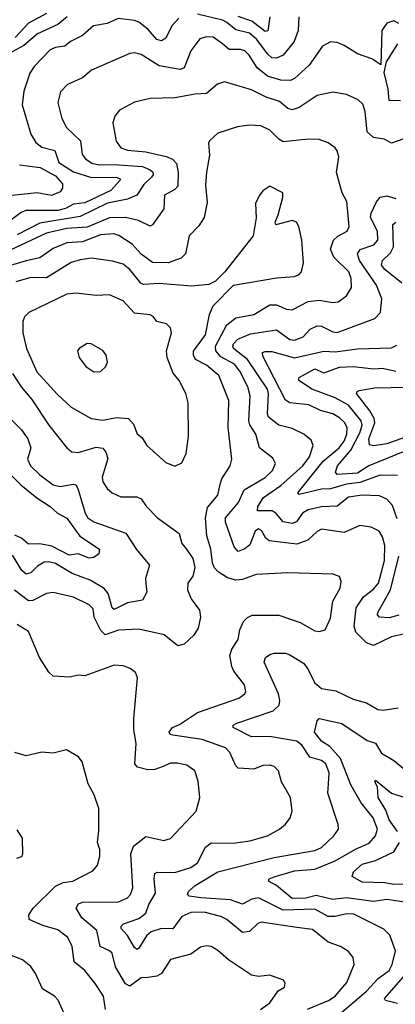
# Model space of a CAD drawing. Extents: x 1308313 to 1441400, y 959662 to 1036319.
# Tile 539 of 656: x 1408316 to 1409982, y 987999 to 992362. Entities that reach past the tile are written whole.
import ezdxf

# ---------------------------------------------------------------- set-up
doc = ezdxf.new("R2010")
doc.units = 0

msp = doc.modelspace()

# ---------------------------------------------------------------- linework, layer by layer
at = {"layer": '0CON10XD'}
for points in [[(1408435, 992389.8), (1408355, 992346.2), (1408296.5, 992283.5)], [(1409554.7, 992375), (1409551.9, 992315), (1409533.1, 992265), (1409484.6, 992205), (1409455, 992191.4), (1409435, 992193.1), (1409415, 992211.2), (1409368.4, 992275), (1409335, 992302.3), (1409275, 992316.7), (1409235, 992350.4), (1409215, 992359.7), (1409105, 992386.8)], [(1408527.3, 992375), (1408485, 992341.2), (1408395, 992299.6), (1408335, 992248.3), (1408237.5, 992195)], [(1409021.5, 992368.5), (1408990.4, 992335), (1408965, 992280.9), (1408945, 992268.1), (1408925, 992275.2), (1408885, 992320.2), (1408845, 992350.9), (1408825, 992358.4), (1408752.4, 992367.6), (1408704, 992346), (1408643.8, 992335), (1408595, 992292.9), (1408540.8, 992265), (1408515.8, 992245), (1408475, 992239.6), (1408451.5, 992228.5), (1408380, 992155), (1408360.9, 992125), (1408334.6, 992045), (1408327.5, 991985), (1408366.2, 991855), (1408388.1, 991818.1), (1408415, 991797.5), (1408472.6, 991782.6), (1408490.1, 991730.1), (1408555, 991687.7), (1408635, 991663.6), (1408746.2, 991665), (1408763.5, 991655), (1408760.8, 991649.2), (1408720.4, 991605), (1408605, 991550.7), (1408555, 991545.2), (1408519.3, 991525), (1408485, 991516.6), (1408342.9, 991517.1), (1408322, 991508), (1408265, 991464.2)], [(1409997.5, 992345), (1409975, 992356.7), (1409945, 992347.1), (1409922.5, 992315), (1409917.5, 992162.5), (1409878.1, 992188.1), (1409815, 992210.9), (1409755, 992248.5), (1409725, 992260.9), (1409695, 992264.5), (1409658.9, 992245), (1409599.7, 992160.3), (1409535, 992100.9), (1409516.9, 992093.1), (1409475, 992094.7), (1409415, 992112.3), (1409368.8, 992148.8), (1409334.1, 992205), (1409315, 992224.7), (1409295, 992230.8), (1409245, 992230), (1409215.3, 992255), (1409175, 992285.3), (1409145, 992286.8), (1409115, 992276.9), (1409075.3, 992224.7), (1409045, 992149.2), (1409028.6, 992141.4), (1408935, 992158.2), (1408855, 992207.9), (1408825, 992215.5), (1408805, 992212.2), (1408635, 992138.5), (1408595.3, 992104.7), (1408528, 992075), (1408497.4, 992042.6), (1408485.4, 991995), (1408503.3, 991925), (1408524.5, 991885), (1408586, 991825), (1408593.3, 991765), (1408607.9, 991745), (1408636.7, 991726.7), (1408668.6, 991718.6), (1408735, 991720.3), (1408861.2, 991711.2), (1408895, 991697.6), (1408906.4, 991686.4), (1408907.8, 991675), (1408901.2, 991665), (1408867.5, 991632.5), (1408835.6, 991584.4)], [(1409425.4, 992375), (1409417.2, 992312.8), (1409405, 992310.3), (1409345.8, 992355.8), (1409285, 992376.4)], [(1410005, 992002.5), (1409954.6, 992004.6), (1409950.6, 992055), (1409932.2, 992127.8), (1409943.8, 992175), (1409992.7, 992255)], [(1410075, 991853.1), (1409965, 991814.5), (1409932.4, 991832.4), (1409885, 991840.8), (1409856.9, 991865), (1409848.9, 991955), (1409837.9, 991987.9), (1409817.8, 992007.8), (1409765, 992030.5), (1409705, 992040.5), (1409635, 992026.1), (1409555, 991972.9), (1409525, 991962.1), (1409505, 991969.2), (1409469.2, 991999.2), (1409408.8, 992018.8), (1409345, 992052), (1409225, 992086.8), (1409193.7, 992076.3), (1409145, 992034.7), (1409095, 992032.5), (1409005, 992015.3), (1408895, 992013.5), (1408825, 991996.9), (1408759.4, 991960.6), (1408738.6, 991935), (1408730, 991905), (1408743.8, 991823.8), (1408764.8, 991794.8), (1408795, 991784), (1408875, 991776.8), (1408966.2, 991756.1), (1408993.8, 991743.8), (1409011.2, 991725), (1409019.2, 991685), (1409017.3, 991625), (1409005, 991610), (1408958.6, 991585), (1408955, 991523.8), (1408905, 991453.8), (1408895, 991447.1), (1408842.7, 991472.7), (1408785.2, 991485.2), (1408715, 991484.1), (1408615, 991443), (1408525, 991437), (1408435, 991416), (1408277.2, 991342.8)], [(1410045, 989645.3), (1409965, 989626.9), (1409885, 989588.9), (1409855, 989600), (1409807.5, 989647.5), (1409799.3, 989675), (1409808.3, 989755), (1409841.4, 989805), (1409885, 989838.2), (1409908.1, 989865), (1409934.8, 989965), (1409935, 990032.5), (1409925, 990070.8), (1409910, 990095), (1409875, 990113.6), (1409825, 990120), (1409755, 990090), (1409655, 990104.5), (1409635, 990094.5), (1409594, 990056), (1409545, 990037.5), (1409422.5, 990052.5), (1409407.3, 990065), (1409388.9, 990098.9), (1409375, 990106.2), (1409360.5, 990095), (1409336.2, 990035), (1409315, 990016.9), (1409285, 990005.5), (1409266.7, 990026.7), (1409228.9, 990135), (1409229.2, 990155), (1409287, 990223), (1409311.2, 990278.8), (1409405, 990333.8), (1409437.5, 990365), (1409450.9, 990395), (1409438.8, 990418.8), (1409379.7, 990465), (1409362.9, 990525), (1409337.1, 990567.1), (1409333, 990585), (1409338.8, 990695), (1409327.4, 990735), (1409291.9, 990805), (1409269.2, 990835), (1409208.2, 990868.2), (1409186, 990895), (1409184.8, 990915), (1409235, 991010.4), (1409275, 991040.7), (1409355, 991055.3), (1409425, 991097.9), (1409455, 991097.9), (1409499.6, 991079.6), (1409525, 991076.2), (1409595, 991113.5), (1409645, 991119.7), (1409705, 991108.7), (1409728.3, 991111.7), (1409765, 991138.5), (1409788.2, 991175), (1409786.2, 991215), (1409775.7, 991245), (1409709.2, 991309.2), (1409695.3, 991345), (1409708, 991385), (1409727.1, 991402.9), (1409768.6, 991425), (1409777.1, 991445), (1409766.5, 991556.5), (1409745.8, 991595), (1409720.6, 991685), (1409731.8, 991755), (1409725, 991781.2), (1409715, 991794.3), (1409685, 991816.7), (1409645, 991831.8), (1409595, 991832.3), (1409485, 991820.4), (1409465, 991832.3), (1409425, 991872.9), (1409385, 991892.1), (1409335, 991895.5), (1409282, 991888), (1409195, 991859.2), (1409158, 991825), (1409154, 991815), (1409158.3, 991761.7), (1409144.1, 991685.9), (1409140.9, 991629.1), (1409148, 991552), (1409134.4, 991485), (1409111.1, 991448.9), (1409068.1, 991405), (1409051.1, 991325), (1409032, 991305), (1408975, 991285.3), (1408905, 991286.2), (1408855, 991322.7), (1408815, 991367.2), (1408755.9, 991405.9), (1408733.3, 991413.3), (1408675, 991408.9), (1408595, 991377.5), (1408525, 991372.8), (1408465, 991348.1), (1408405, 991306.4), (1408345, 991294.3), (1408183.6, 991246.4)], [(1408315, 991719.6), (1408406.9, 991706.9), (1408475, 991670), (1408505.4, 991635), (1408505.5, 991615), (1408495, 991598.9), (1408457, 991583), (1408394.3, 991594.3), (1408225, 991577.2)], [(1409593, 987977), (1409685.6, 988015), (1409716, 988035), (1409767.1, 988095), (1409799.4, 988175), (1409795, 988206.7), (1409775, 988232.5), (1409738.8, 988255), (1409685, 988273.8), (1409615, 988330.6), (1409545, 988339.5), (1409387.1, 988362.9), (1409373, 988357), (1409335, 988321.8), (1409305, 988316.7), (1409235, 988374.7), (1409208.5, 988388.5), (1409135, 988407), (1409075, 988405.8), (1409035, 988388.3), (1408995, 988333.5), (1408945, 988334.8), (1408900, 988320), (1408878.1, 988301.9), (1408845, 988247.1), (1408835, 988241.9), (1408825, 988250), (1408793.7, 988303.7), (1408765.6, 988335), (1408765.6, 988345), (1408777.1, 988355), (1408845, 988378.4), (1408875, 988403), (1408888.9, 988441.1), (1408918.7, 988491.3), (1408911.9, 988555), (1408915, 988578), (1408925.5, 988584.5), (1409005, 988582.5), (1409075.2, 988604.8), (1409105, 988626.2), (1409140.4, 988695), (1409165, 988714.6), (1409262.5, 988712.5), (1409337.2, 988722.8), (1409416, 988745), (1409468.6, 988775), (1409495, 988797.1), (1409515.7, 988825), (1409524.4, 988855), (1409516.9, 988915), (1409478.1, 988985), (1409463.4, 989033.4), (1409445, 989052.5), (1409425, 989057.8), (1409395, 989057.5), (1409355, 989040.8), (1409285.4, 989045.4), (1409275.4, 989055.4), (1409248.5, 989115), (1409229.4, 989135), (1409125, 989172.7), (1408995, 989191.2), (1408984.2, 989195), (1408979.2, 989205), (1408994.3, 989225), (1409025, 989238.2), (1409105, 989291.2), (1409288.8, 989355), (1409314.3, 989375), (1409318.6, 989385), (1409313.3, 989415), (1409266.1, 989475), (1409257.1, 989495), (1409248.7, 989545), (1409257.1, 989572.9), (1409284.5, 989615), (1409292, 989658), (1409308.9, 989695), (1409327, 989713), (1409347.4, 989722.6), (1409465, 989723.1), (1409560.7, 989690.7), (1409625, 989654.4), (1409645, 989651.4), (1409671.2, 989658.8), (1409695, 989710), (1409705.3, 989784.7), (1409737.8, 989842.2), (1409742.7, 989872.7), (1409734.2, 989894.2), (1409705, 989904.3), (1409505, 989911.2), (1409365, 989903.2), (1409305, 989881.3), (1409275, 989877.7), (1409238, 989888), (1409196, 989916), (1409178.8, 989935), (1409171.8, 989955), (1409164, 990015), (1409145.8, 990075), (1409140.7, 990155), (1409149, 990201), (1409195.3, 990255), (1409205.8, 990304.2), (1409213, 990327), (1409249.6, 990385), (1409256.8, 990415), (1409241.1, 990555), (1409243.5, 990675), (1409198.9, 990785), (1409145, 990831.9), (1409096.1, 990856.1), (1409086.9, 990875), (1409087.4, 990892.6), (1409139.8, 990965), (1409158.4, 991055), (1409175, 991093.5), (1409265, 991186), (1409455, 991218.8), (1409535, 991223.8), (1409555, 991232.5), (1409565.5, 991245), (1409574.5, 991285), (1409567.5, 991385), (1409554.3, 991445), (1409544, 991465), (1409525, 991472.2), (1409452.5, 991452.5), (1409448.8, 991465), (1409462.7, 991497.3), (1409484, 991575), (1409483.8, 991595), (1409425, 991623.8), (1409395, 991603.3), (1409377.7, 991582.3), (1409362.2, 991547.8), (1409364.3, 991484.3), (1409352, 991405), (1409225.7, 991244.3), (1409185, 991203.8), (1409155, 991188.2), (1409078.6, 991181.4), (1408935, 991192.9), (1408865, 991188.4), (1408852.8, 991195), (1408804, 991255), (1408775, 991279.2), (1408727.2, 991292.8), (1408635, 991304.7), (1408585, 991298.4), (1408544.5, 991285.5), (1408435, 991218.1), (1408365, 991219.2), (1408298.9, 991201.1)], [(1408835.6, 991584.4), (1408793.7, 991566.3), (1408705, 991549.6), (1408585, 991490.6), (1408405, 991460.9), (1408305, 991409.5)], [(1409990.8, 990150.8), (1409969.7, 990209.7), (1409945, 990237.5), (1409912, 990252), (1409835.6, 990254.4), (1409775, 990245.8), (1409725, 990206.2), (1409655, 990204), (1409595, 990190.6), (1409570.2, 990175), (1409543.4, 990136.6), (1409525, 990128.8), (1409485, 990137.3), (1409454.3, 990174.3), (1409436.7, 990185), (1409370.6, 990185), (1409371.9, 990205), (1409397.2, 990245), (1409475, 990297.2), (1409571.3, 990385), (1409601, 990425), (1409617.9, 990475), (1409608.8, 990498.8), (1409577.1, 990525), (1409525, 990550.7), (1409465, 990565.9), (1409420.2, 990600.2), (1409415.2, 990615.2), (1409419, 990705), (1409414.8, 990725), (1409326.2, 990856.2), (1409265, 990904.7), (1409262.1, 990915), (1409265, 990926.2), (1409284, 990946), (1409340.2, 990969.8), (1409455, 990987.3), (1409515, 990945.3), (1409535, 990941.7), (1409573.3, 990956.7), (1409605, 990990.3), (1409635, 991005.3), (1409655, 991004.1), (1409705, 990978.2), (1409725, 990975.8), (1409891.9, 991038.1), (1409916.9, 991065), (1409922.7, 991125), (1409898.8, 991185), (1409824, 991295), (1409814.2, 991325), (1409826.9, 991343.1), (1409886.4, 991365), (1409904.7, 991385), (1409903.5, 991425), (1409872.4, 991485), (1409875.3, 991505), (1409898, 991555), (1409915, 991576.4), (1409945, 991580.9), (1409985, 991570)], [(1410011.2, 991195), (1409935.3, 991255), (1409921, 991275), (1409925.9, 991295), (1409960.3, 991329.7), (1409974.5, 991355), (1409971.3, 991455), (1409984.8, 991465.2)], [(1409005, 990384.2), (1409035, 990398.8), (1409055, 990440), (1409064.7, 990514.7), (1409063.6, 990663.6), (1409052.9, 990705), (1409022.9, 990762.9), (1408997.5, 990795), (1408970, 990865), (1408967.7, 990895), (1408988.9, 990975), (1408985, 990996.2), (1408968, 991015), (1408925, 991024), (1408907.6, 991047.6), (1408895, 991054.4), (1408825, 991061.8), (1408775, 991116.9), (1408715, 991143.2), (1408655, 991140.4), (1408565, 991150), (1408525, 991146.2), (1408356.2, 991065), (1408337.1, 991045), (1408330, 991025), (1408330.5, 990975), (1408346.2, 990905), (1408392, 990802), (1408482, 990702), (1408544.4, 990645), (1408633.8, 990595), (1408685, 990587.5), (1408745, 990599.4), (1408798.8, 990595), (1408820.3, 990570.3), (1408837, 990527), (1408858.8, 990508.8), (1408880, 990475), (1408965, 990400), (1409005, 990384.2)], [(1408645, 990802.2), (1408675, 990803.8), (1408696.1, 990823.9), (1408706.2, 990845), (1408700, 990875), (1408685, 990896.7), (1408633.6, 990926.4), (1408615, 990926.7), (1408580, 990905), (1408573.3, 990895), (1408580, 990865), (1408608.8, 990825), (1408645, 990802.2)], [(1409992.4, 990342.4), (1409915, 990343.8), (1409825, 990310.9), (1409765, 990304.2), (1409695, 990283.8), (1409655, 990281.6), (1409555, 990258.6), (1409550, 990265), (1409662, 990405), (1409733, 990465), (1409755.7, 990495), (1409767.4, 990525), (1409768, 990555), (1409757.5, 990577.5), (1409735, 990597.5), (1409705, 990615.2), (1409649.8, 990629.8), (1409599.2, 990655), (1409515, 990663.7), (1409495, 990675.4), (1409395, 990871.1), (1409393.2, 990886.8), (1409405, 990892.3), (1409435, 990891.8), (1409535, 990864.2), (1409665, 990893.4), (1409715, 990889.8), (1409815, 990904.3), (1409965, 990908.7), (1409989.5, 990920.5)], [(1410025, 990450), (1409864.9, 990385.1), (1409815, 990352.1), (1409725, 990347.3), (1409717.3, 990357.3), (1409725.9, 990385), (1409784.6, 990455), (1409825, 990531.6), (1409834.6, 990565), (1409830.7, 990585), (1409775, 990654.1), (1409715, 990686.5), (1409611.9, 990725), (1409553.3, 990765), (1409555, 990776.7), (1409624.6, 990814.6), (1409665, 990797.6), (1409735, 990822.6), (1409795, 990826), (1409887.5, 990815), (1409925, 990818), (1409985, 990804.8)], [(1408284.5, 990794.5), (1408322.4, 990735), (1408369.5, 990679.5), (1408445.4, 990565), (1408525.3, 990465.3), (1408546.9, 990446.9), (1408575, 990444.6), (1408655, 990468.2), (1408685, 990463.5), (1408698.9, 990445), (1408707.1, 990417.1), (1408681.5, 990335), (1408684.7, 990314.7), (1408703.5, 990285), (1408725.7, 990265), (1408765, 990247.1), (1408835, 990247.1), (1408855, 990238.9), (1408876.8, 990206.8), (1408926.9, 990155), (1409022.9, 990085), (1409035, 990041.2), (1409055.8, 990015), (1409084.4, 989975), (1409093.1, 989935), (1409083.6, 989896.4), (1409061.4, 989865), (1409060.5, 989835), (1409076.4, 989795), (1409113.1, 989745), (1409118.2, 989715), (1409108.1, 989665), (1409089.2, 989635), (1409045, 989595.3), (1409017.7, 989587.7), (1408956.8, 989636.8), (1408845, 989661.3), (1408755, 989657.4), (1408695, 989636.4), (1408675.5, 989655), (1408646.4, 989715), (1408641.7, 989751.7), (1408625, 989768.9), (1408555, 989803.1), (1408465, 989823.8), (1408435, 989819.6), (1408375, 989787.5), (1408355, 989786.2), (1408293.7, 989833.7)], [(1410065, 990525.7), (1409945, 990483), (1409885, 990474.2), (1409867.8, 990477.8), (1409864.6, 990505), (1409890.8, 990575), (1409888.9, 990595), (1409869.4, 990629.4), (1409810.4, 990705), (1409813.3, 990715), (1409821.4, 990718.6), (1409889.2, 990730.8), (1410035.9, 990734.1)], [(1408268.8, 990598.8), (1408324.4, 990544.4), (1408352.5, 990505), (1408365.4, 990465), (1408350.4, 990415), (1408363.9, 990385), (1408405, 990345.4), (1408465, 990300.8), (1408495, 990293.5), (1408554.5, 990304.5), (1408565, 990300.6), (1408574.7, 990284.7), (1408606.1, 990175), (1408618.2, 990155), (1408645, 990137.2), (1408786.2, 990086.2), (1408834.5, 990014.5), (1408891.9, 989945), (1408874.6, 989885), (1408875, 989863.3), (1408880.6, 989825), (1408860.2, 989789.8), (1408795, 989777.5), (1408735, 989748.5), (1408726.2, 989756.2), (1408709, 989819), (1408691, 989841), (1408628.1, 989878.1), (1408548.6, 989908.6), (1408475, 989951.7), (1408445, 989960.2), (1408425, 989958.2), (1408395, 989940.7), (1408365, 989911.4), (1408345, 989905.3), (1408325, 989921.5), (1408285, 989988.7)], [(1408238.8, 990385), (1408321.4, 990301.4), (1408392.9, 990242.9), (1408451.5, 990205), (1408484.5, 990175), (1408525, 990152.7), (1408583.5, 990073.5), (1408669.6, 990015), (1408666.5, 989995), (1408645, 989978.5), (1408625, 989975.5), (1408575, 989995.5), (1408535, 989989), (1408459.4, 990029.4), (1408405, 990039.7), (1408355, 990037.7), (1408324.1, 990065), (1408295, 990078.4)], [(1409997.3, 989722.7), (1409955, 989712), (1409912, 989715), (1409903.5, 989725), (1409904.6, 989735), (1409960.4, 989835), (1409998, 989985)], [(1409384.6, 987975.4), (1409425.8, 988005), (1409462.3, 988057.7), (1409490, 988075), (1409493, 988093), (1409486.2, 988106.2), (1409425, 988127.1), (1409375, 988122.5), (1409345, 988128.1), (1409242.9, 988195), (1409195, 988236.7), (1409165, 988254.3), (1409145, 988258.1), (1409117.6, 988252.4), (1409075, 988221.5), (1408985, 988197.5), (1408945, 988134.5), (1408925, 988122.8), (1408885, 988116.8), (1408855, 988115.3), (1408805, 988079.2), (1408785, 988090), (1408741.4, 988165), (1408725.9, 988225), (1408715, 988236.3), (1408673.8, 988255), (1408657.6, 988325), (1408591.6, 988381.6), (1408566.4, 988425), (1408576.4, 988443.6), (1408595, 988450.8), (1408755, 988452.6), (1408795, 988470.9), (1408807.1, 988485), (1408817.7, 988515), (1408809.5, 988665), (1408820.8, 988699.2), (1408875, 988741.9), (1408955, 988724.4), (1408985, 988733.1), (1409099.4, 988855), (1409115.6, 988915), (1409108, 988988), (1409093.4, 989033.4), (1409057.8, 989057.8), (1409015, 989067.8), (1408985, 989066.7), (1408948.8, 989051.2), (1408915, 989039.6), (1408885, 989038.2), (1408838.9, 989048.9), (1408826.4, 989065), (1408832.3, 989155), (1408822.9, 989215), (1408822.7, 989265), (1408839.2, 989445), (1408829.1, 989469.1), (1408806.4, 989486.4), (1408775, 989498.9), (1408735, 989501.9), (1408605, 989454.5), (1408575, 989456.9), (1408538.8, 989448.8), (1408465, 989452.5), (1408445, 989470), (1408404.1, 989535), (1408355, 989651.1), (1408305, 989682.3)], [(1409722.5, 987945), (1409855, 988057.6), (1409906.4, 988113.6), (1409955, 988148.2), (1409968.6, 988175), (1409983.1, 988235), (1409957.5, 988305), (1409931.7, 988331.7), (1409798.3, 988398.3), (1409765, 988399.8), (1409715, 988388.3), (1409685, 988387.9), (1409625, 988420), (1409485, 988415.4), (1409375, 988469.8), (1409345.5, 988465), (1409305, 988441.9), (1409251.4, 988461.4), (1409119.9, 988469.9), (1409067.7, 988477.7), (1409060.4, 988485), (1409065, 988497.9), (1409094, 988525), (1409195, 988586.2), (1409445, 988648.8), (1409625, 988679.7), (1409655, 988693.8), (1409709.4, 988745), (1409730.8, 988775), (1409729.4, 988795), (1409682.5, 988935), (1409685.3, 988975.3), (1409688.4, 989025), (1409673.4, 989065), (1409655, 989079.7), (1409603.6, 989093.6), (1409569.7, 989145), (1409545.5, 989165), (1409424.8, 989184.8), (1409345, 989183.3), (1409262.5, 989225), (1409262.9, 989235), (1409279.2, 989245), (1409441, 989299), (1409466.7, 989325), (1409469.7, 989345), (1409464.2, 989375), (1409400, 989515), (1409406.9, 989535), (1409425, 989549.1), (1409445, 989554.5), (1409494.5, 989555.5), (1409515, 989547.7), (1409575, 989510.9), (1409594.6, 989485), (1409623.2, 989425), (1409655, 989398.7), (1409718.5, 989388.5), (1409795, 989350.3), (1409854.3, 989334.3), (1409905, 989305.4), (1409927.8, 989302.2), (1409995, 989311.9)], [(1410025, 988452), (1409945, 988462.6), (1409885, 988454.3), (1409765, 988469.8), (1409705, 988463.5), (1409630.4, 988480.4), (1409585, 988468.7), (1409525, 988467.2), (1409455, 988525.4), (1409420, 988545), (1409422.5, 988555), (1409445, 988563.2), (1409535, 988589.7), (1409625, 988597.4), (1409715.9, 988635), (1409805, 988686.1), (1409866.9, 988713.1), (1409894.7, 988745), (1409902.9, 988775), (1409883.3, 988825), (1409830.8, 988890.8), (1409785, 988970.9), (1409738.6, 989088.6), (1409691.7, 989141.7), (1409654.1, 989165), (1409623.1, 989205), (1409636.2, 989255), (1409644.4, 989265.6), (1409745, 989242.7), (1409857.9, 989167.9), (1409895, 989155.6), (1409921.5, 989111.5), (1409975, 989079.3), (1410025, 989039.2)], [(1408696.8, 987975), (1408687.5, 988035), (1408651.4, 988091.4), (1408605, 988148.5), (1408557.6, 988187.6), (1408549.1, 988255), (1408530, 988295), (1408485, 988328.8), (1408418.2, 988348.2), (1408357.5, 988375), (1408357.3, 988395), (1408376.2, 988425), (1408475, 988522.5), (1408508.9, 988538.9), (1408551.2, 988545), (1408640.5, 988589.5), (1408660.6, 988615), (1408671.1, 988655), (1408671.1, 988685), (1408660.6, 988715), (1408667.6, 988767.6), (1408666.8, 988866.8), (1408646.6, 988926.6), (1408619.2, 988975), (1408593.2, 989073.2), (1408577.1, 989095), (1408524.2, 989125.8), (1408465, 989111.4), (1408415, 989115.6), (1408345, 989100), (1408294, 989114)], [(1409991.4, 988765), (1409955, 988816.8), (1409939.4, 988859.4), (1409906.2, 988915), (1409902.7, 988962.7), (1409891.2, 988985), (1409895, 988992.5), (1409965, 988934), (1410025, 988915.4)], [(1408303.9, 988646.1), (1408325, 988653.3), (1408330, 988665), (1408328.8, 988735), (1408305, 988772.5)], [(1410015, 988531.6), (1409975, 988529.2), (1409935, 988537.3), (1409835, 988540.6), (1409791.2, 988565), (1409796.9, 988585), (1409835, 988619.4), (1409895, 988635.7), (1409976.2, 988673.8), (1410000.5, 988715)], [(1408550.8, 987875), (1408487.4, 988017.4), (1408470.8, 988035), (1408417.6, 988067.6), (1408386.5, 988135), (1408365, 988165.8), (1408328.8, 988195), (1408265, 988220.6)], [(1409992.4, 988002.4), (1409938, 988015), (1409933.5, 988025), (1410019, 988121)]]:
    msp.add_lwpolyline(points, dxfattribs=at)

doc.saveas('drawing.dxf')
